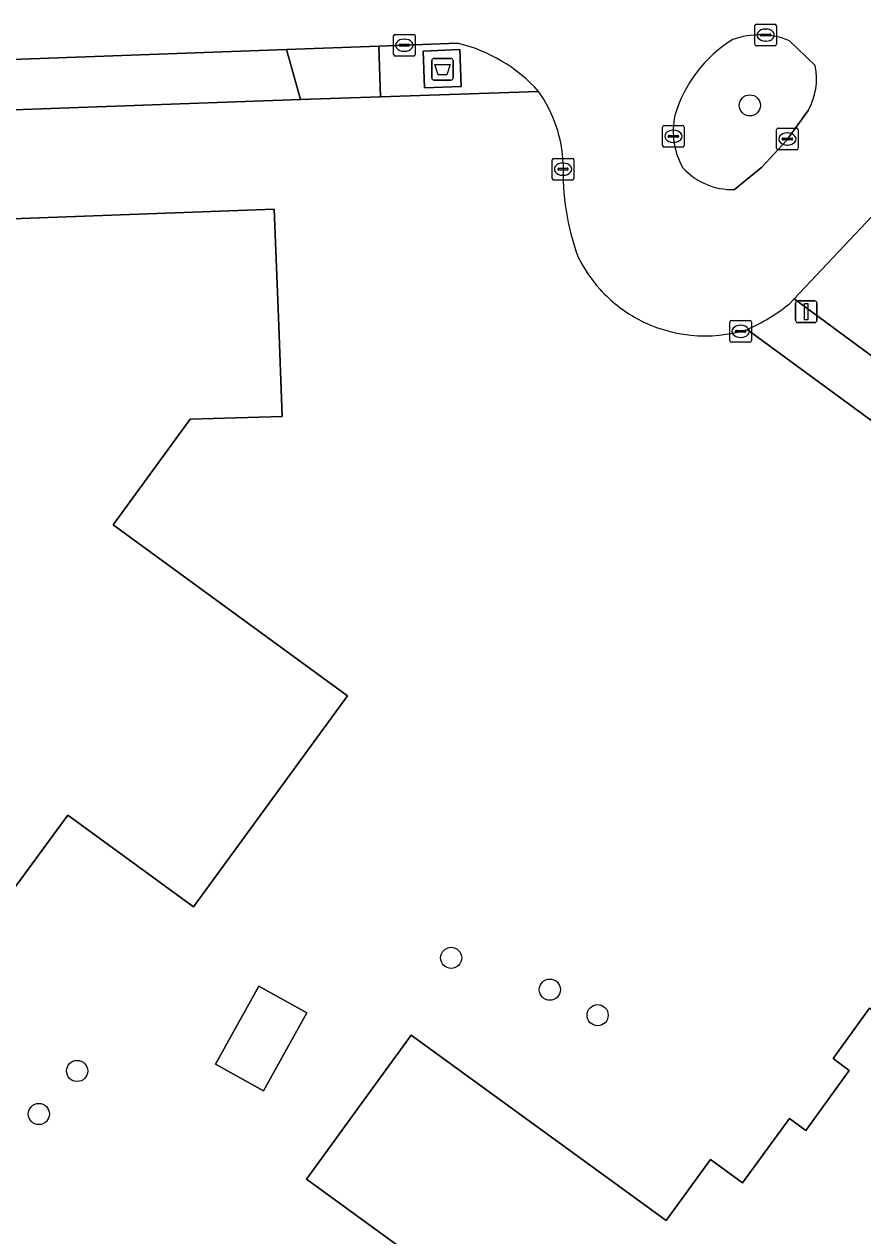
# Model space of a CAD drawing. Extents: x 160554 to 161248, y 385329 to 386506.
# Drawn here: x 160915.9 to 160954.7, y 386030.9 to 386086.9 of the extents above; entities that cross this region are included whole.
import ezdxf

# ---------------------------------------------------------------- set-up
doc = ezdxf.new("R2010")
doc.units = 0
for name, color, linetype in [('IMGEO_Afval_apart_plaats', 7, 'Continuous'), ('IMGEO_Boom', 7, 'Continuous'), ('IMGEO_Erf', 7, 'Continuous'), ('IMGEO_Groenvoorziening', 7, 'Continuous'), ('IMGEO_Kolk', 7, 'Continuous'), ('IMGEO_Lichtmast', 7, 'Continuous'), ('IMGEO_Pand', 7, 'Continuous'), ('IMGEO_Rijbaan_lokaal_open', 7, 'Continuous'), ('IMGEO_Voetpad_gesloten', 7, 'Continuous'), ('IMGEO_Voetpad_open', 7, 'Continuous')]:
    doc.layers.add(name, color=color, linetype=linetype)

msp = doc.modelspace()

# ---------------------------------------------------------------- linework, layer by layer
at = {"layer": 'IMGEO_Afval_apart_plaats'}
for p, q in [((160934.751, 386084.379), (160934.751, 386085.179)), ((160934.751, 386085.179), (160934.751, 386084.379)), ((160934.851, 386085.279), (160935.641, 386085.279)), ((160935.641, 386085.279), (160934.851, 386085.279)), ((160935.741, 386085.179), (160935.741, 386084.379)), ((160935.741, 386084.379), (160935.741, 386085.179)), ((160935.641, 386084.279), (160934.851, 386084.279)), ((160934.851, 386084.279), (160935.641, 386084.279))]:
    msp.add_line(p, q, dxfattribs=at)
msp.add_lwpolyline([(160934.894, 386084.993), (160935.598, 386084.993), (160935.449, 386084.523), (160935.043, 386084.523), (160934.894, 386084.993)], dxfattribs=at)
for centre, start, end in [((160934.851, 386085.179), 90, 180), ((160934.851, 386085.179), 90, 180), ((160935.641, 386085.179), 0, 90), ((160935.641, 386085.179), 360, 90), ((160934.851, 386084.379), 180, 270), ((160934.851, 386084.379), 180, 270), ((160935.641, 386084.379), 270, 0), ((160935.641, 386084.379), 270, 0)]:
    msp.add_arc(centre, 0.1, start, end, dxfattribs=at)
at = {"layer": 'IMGEO_Boom'}
for centre in [(160949.452, 386083.11), (160935.65, 386043.744), (160940.211, 386042.273), (160942.418, 386041.096), (160918.362, 386038.521), (160916.596, 386036.534)]:
    msp.add_circle(centre, 0.489, dxfattribs=at)
at = {"layer": 'IMGEO_Erf'}
for points in [[(160939.705, 386083.734), (160939.684, 386083.757), (160932.386, 386083.51), (160928.689, 386083.378), (160857.319, 386080.813)], [(160915.366, 386077.876), (160927.477, 386078.323), (160927.663, 386073.327), (160927.834, 386068.749), (160923.585, 386068.614), (160920.03, 386063.744), (160930.86, 386055.842), (160923.747, 386046.095), (160917.933, 386050.339), (160915.105, 386046.463)], [(160995.645, 386038.84), (160949.326, 386072.761)]]:
    msp.add_lwpolyline(points, dxfattribs=at)
for points in [[(160924.762, 386038.828), (160926.763, 386042.438), (160928.984, 386041.206), (160926.983, 386037.597)], [(160944.041, 386005.847), (160943.322, 386006.369), (160934.282, 386012.992), (160936.755, 386016.396), (160937.748, 386015.675), (160938.732, 386017.029), (160937.799, 386017.707), (160939.959, 386020.68), (160938.387, 386021.822), (160940.698, 386025.002), (160928.97, 386033.522), (160931.909, 386037.568), (160933.802, 386040.174), (160945.591, 386031.609), (160947.641, 386034.43), (160949.118, 386033.357), (160951.279, 386036.332), (160952.041, 386035.778), (160954.051, 386038.544), (160953.297, 386039.092), (160954.99, 386041.423), (160964.567, 386034.874), (160964.934, 386034.607)]]:
    msp.add_lwpolyline(points, close=True, dxfattribs=at)
for centre, radius, start, end in [((160934.645, 386080.174), 6.187, 2.2686, 35.1294), ((160952.357, 386080.037), 11.537, 178.1021, 199.7897), ((160947.473, 386079.076), 6.657, 206.252, 222.1629), ((160947.448, 386079.073), 6.637, 222.2933, 241.0409), ((160947.378, 386079.043), 6.577, 241.4443, 287.2281)]:
    msp.add_arc(centre, radius, start, end, dxfattribs=at)
at = {"layer": 'IMGEO_Groenvoorziening'}
for points in [[(160952.478, 386084.947), (160951.284, 386086.092)], [(160948.738, 386079.226), (160950, 386080.25), (160951.145, 386081.495), (160952.142, 386082.871)]]:
    msp.add_lwpolyline(points, dxfattribs=at)
msp.add_lwpolyline([(160961.578, 386069.349), (160957.27, 386072.766), (160962.917, 386081.888), (160960.457, 386083.652), (160951.498, 386074.182), (160974.197, 386057.482), (160975.534, 386058.003), (160976.135, 386058.786), (160973.742, 386060.533), (160971.683, 386062.018), (160962.777, 386068.474)], close=True, dxfattribs=at)
for centre, radius, start, end in [((160951.856, 386080.941), 6.105, 121.5077, 163.8323), ((160949.906, 386082.8), 3.569, 67.2858, 110.3519), ((160949.615, 386084.345), 2.926, 329.7444, 11.8684), ((160949.286, 386081.911), 3.374, 167.4985, 209.9297), ((160948.632, 386082.295), 3.071, 222.3323, 271.9766)]:
    msp.add_arc(centre, radius, start, end, dxfattribs=at)
at = {"layer": 'IMGEO_Kolk'}
for p, q in [((160949.681, 386085.931), (160949.681, 386086.783)), ((160949.756, 386086.857), (160950.608, 386086.857)), ((160950.169, 386086.637), (160950.194, 386086.637)), ((160950.682, 386086.783), (160950.682, 386085.931)), ((160932.987, 386085.463), (160932.987, 386086.315)), ((160933.062, 386086.389), (160933.914, 386086.389)), ((160933.289, 386085.932), (160933.687, 386085.932)), ((160933.475, 386086.169), (160933.5, 386086.169)), ((160933.988, 386086.315), (160933.988, 386085.463)), ((160949.94, 386086.351), (160949.94, 386086.363)), ((160950.378, 386086.314), (160949.98, 386086.314)), ((160949.983, 386086.4), (160950.381, 386086.4)), ((160950.192, 386086.077), (160950.167, 386086.077)), ((160950.424, 386086.363), (160950.424, 386086.351)), ((160933.914, 386085.389), (160933.062, 386085.389)), ((160933.246, 386085.883), (160933.246, 386085.895)), ((160933.684, 386085.846), (160933.286, 386085.846)), ((160933.498, 386085.609), (160933.473, 386085.609)), ((160933.73, 386085.895), (160933.73, 386085.883)), ((160950.608, 386085.857), (160949.756, 386085.857)), ((160945.42, 386081.256), (160945.42, 386082.108)), ((160945.495, 386082.182), (160946.347, 386082.182)), ((160946.421, 386082.108), (160946.421, 386081.256)), ((160950.763, 386082.058), (160951.615, 386082.058)), ((160945.679, 386081.676), (160945.679, 386081.688)), ((160946.117, 386081.639), (160945.719, 386081.639)), ((160945.722, 386081.725), (160946.12, 386081.725)), ((160945.908, 386081.962), (160945.933, 386081.962)), ((160946.163, 386081.688), (160946.163, 386081.676)), ((160950.688, 386081.132), (160950.688, 386081.984)), ((160950.947, 386081.552), (160950.947, 386081.564)), ((160951.385, 386081.515), (160950.987, 386081.515)), ((160950.99, 386081.601), (160951.388, 386081.601)), ((160951.176, 386081.838), (160951.201, 386081.838)), ((160951.431, 386081.564), (160951.431, 386081.552)), ((160951.689, 386081.984), (160951.689, 386081.132)), ((160946.347, 386081.182), (160945.495, 386081.182)), ((160945.931, 386081.402), (160945.906, 386081.402)), ((160951.615, 386081.058), (160950.763, 386081.058)), ((160951.199, 386081.278), (160951.174, 386081.278)), ((160940.319, 386079.738), (160940.319, 386080.59)), ((160940.394, 386080.664), (160941.246, 386080.664)), ((160940.807, 386080.444), (160940.832, 386080.444)), ((160941.32, 386080.59), (160941.32, 386079.738)), ((160940.578, 386080.158), (160940.578, 386080.17)), ((160941.016, 386080.121), (160940.618, 386080.121)), ((160940.621, 386080.207), (160941.019, 386080.207)), ((160940.83, 386079.884), (160940.805, 386079.884)), ((160941.062, 386080.17), (160941.062, 386080.158)), ((160941.246, 386079.664), (160940.394, 386079.664)), ((160948.528, 386072.249), (160948.528, 386073.101)), ((160948.603, 386073.175), (160949.455, 386073.175)), ((160949.529, 386073.101), (160949.529, 386072.249)), ((160948.787, 386072.669), (160948.787, 386072.681)), ((160949.225, 386072.632), (160948.827, 386072.632)), ((160948.83, 386072.718), (160949.228, 386072.718)), ((160949.016, 386072.955), (160949.041, 386072.955)), ((160949.271, 386072.681), (160949.271, 386072.669)), ((160949.455, 386072.175), (160948.603, 386072.175)), ((160949.039, 386072.395), (160949.014, 386072.395))]:
    msp.add_line(p, q, dxfattribs=at)
for points in [[(160949.681, 386085.931), (160949.681, 386086.783)], [(160949.756, 386086.857), (160950.608, 386086.857)], [(160950.682, 386086.783), (160950.682, 386085.931)], [(160932.987, 386085.463), (160932.987, 386086.315)], [(160933.062, 386086.389), (160933.914, 386086.389)], [(160933.988, 386086.315), (160933.988, 386085.463)], [(160933.914, 386085.389), (160933.062, 386085.389)], [(160950.608, 386085.857), (160949.756, 386085.857)], [(160945.42, 386081.256), (160945.42, 386082.108)], [(160945.495, 386082.182), (160946.347, 386082.182)], [(160946.421, 386082.108), (160946.421, 386081.256)], [(160950.763, 386082.058), (160951.615, 386082.058)], [(160950.688, 386081.132), (160950.688, 386081.984)], [(160951.689, 386081.984), (160951.689, 386081.132)], [(160946.347, 386081.182), (160945.495, 386081.182)], [(160951.615, 386081.058), (160950.763, 386081.058)], [(160940.319, 386079.738), (160940.319, 386080.59)], [(160940.394, 386080.664), (160941.246, 386080.664)], [(160941.32, 386080.59), (160941.32, 386079.738)], [(160941.246, 386079.664), (160940.394, 386079.664)], [(160948.528, 386072.249), (160948.528, 386073.101)], [(160948.603, 386073.175), (160949.455, 386073.175)], [(160949.529, 386073.101), (160949.529, 386072.249)], [(160949.455, 386072.175), (160948.603, 386072.175)]]:
    msp.add_lwpolyline(points, dxfattribs=at)
for centre, radius, start, end in [((160949.758, 386086.781), 0.0765, 91.552, 178.448), ((160949.758, 386086.781), 0.0765, 91.552, 178.448), ((160950.606, 386086.781), 0.0765, 1.552, 88.448), ((160950.606, 386086.781), 0.0765, 1.552, 88.448), ((160933.064, 386086.313), 0.0765, 91.552, 178.448), ((160933.064, 386086.313), 0.0765, 91.552, 178.448), ((160933.286, 386085.892), 0.0403, 85.8775, 175.7526), ((160933.691, 386085.894), 0.0386, 1.7309, 96.639), ((160933.912, 386086.313), 0.0765, 1.552, 88.448), ((160933.912, 386086.313), 0.0765, 1.552, 88.448), ((160949.758, 386085.933), 0.0765, 181.552, 268.448), ((160949.758, 386085.933), 0.0765, 181.552, 268.448), ((160949.98, 386086.36), 0.0403, 85.8775, 175.7526), ((160949.977, 386086.35), 0.0366, 178.938, 274.7102), ((160950.381, 386086.357), 0.043, 264.8664, 352.4533), ((160950.385, 386086.362), 0.0386, 1.7309, 96.639), ((160950.606, 386085.933), 0.0765, 271.552, 358.448), ((160950.606, 386085.933), 0.0765, 271.552, 358.448), ((160933.064, 386085.465), 0.0765, 181.552, 268.448), ((160933.064, 386085.465), 0.0765, 181.552, 268.448), ((160933.283, 386085.882), 0.0366, 178.938, 274.7102), ((160933.687, 386085.889), 0.043, 264.8664, 352.4533), ((160933.912, 386085.465), 0.0765, 271.552, 358.448), ((160933.912, 386085.465), 0.0765, 271.552, 358.448), ((160945.497, 386082.106), 0.0765, 91.552, 178.448), ((160945.497, 386082.106), 0.0765, 91.552, 178.448), ((160946.345, 386082.106), 0.0765, 1.552, 88.448), ((160946.345, 386082.106), 0.0765, 1.552, 88.448), ((160950.765, 386081.982), 0.0765, 91.552, 178.448), ((160950.765, 386081.982), 0.0765, 91.552, 178.448), ((160951.613, 386081.982), 0.0765, 1.552, 88.448), ((160951.613, 386081.982), 0.0765, 1.552, 88.448), ((160945.719, 386081.685), 0.0403, 85.8775, 175.7526), ((160945.716, 386081.675), 0.0366, 178.938, 274.7102), ((160946.12, 386081.682), 0.043, 264.8664, 352.4533), ((160946.124, 386081.687), 0.0386, 1.7309, 96.639), ((160950.987, 386081.561), 0.0403, 85.8775, 175.7526), ((160950.984, 386081.551), 0.0366, 178.938, 274.7102), ((160951.388, 386081.558), 0.043, 264.8664, 352.4533), ((160951.392, 386081.563), 0.0386, 1.7309, 96.639), ((160945.497, 386081.258), 0.0765, 181.552, 268.448), ((160945.497, 386081.258), 0.0765, 181.552, 268.448), ((160946.345, 386081.258), 0.0765, 271.552, 358.448), ((160946.345, 386081.258), 0.0765, 271.552, 358.448), ((160950.765, 386081.134), 0.0765, 181.552, 268.448), ((160950.765, 386081.134), 0.0765, 181.552, 268.448), ((160951.613, 386081.134), 0.0765, 271.552, 358.448), ((160951.613, 386081.134), 0.0765, 271.552, 358.448), ((160940.396, 386080.588), 0.0765, 91.552, 178.448), ((160940.396, 386080.588), 0.0765, 91.552, 178.448), ((160941.244, 386080.588), 0.0765, 1.552, 88.448), ((160941.244, 386080.588), 0.0765, 1.552, 88.448), ((160940.618, 386080.167), 0.0403, 85.8775, 175.7526), ((160940.615, 386080.157), 0.0366, 178.938, 274.7102), ((160941.019, 386080.164), 0.043, 264.8664, 352.4533), ((160941.023, 386080.169), 0.0386, 1.7309, 96.639), ((160940.396, 386079.74), 0.0765, 181.552, 268.448), ((160940.396, 386079.74), 0.0765, 181.552, 268.448), ((160941.244, 386079.74), 0.0765, 271.552, 358.448), ((160941.244, 386079.74), 0.0765, 271.552, 358.448), ((160948.605, 386073.099), 0.0765, 91.552, 178.448), ((160948.605, 386073.099), 0.0765, 91.552, 178.448), ((160949.453, 386073.099), 0.0765, 1.552, 88.448), ((160949.453, 386073.099), 0.0765, 1.552, 88.448), ((160948.827, 386072.678), 0.0403, 85.8775, 175.7526), ((160948.824, 386072.668), 0.0366, 178.938, 274.7102), ((160949.228, 386072.675), 0.043, 264.8664, 352.4533), ((160949.232, 386072.68), 0.0386, 1.7309, 96.639), ((160948.605, 386072.251), 0.0765, 181.552, 268.448), ((160948.605, 386072.251), 0.0765, 181.552, 268.448), ((160949.453, 386072.251), 0.0765, 271.552, 358.448), ((160949.453, 386072.251), 0.0765, 271.552, 358.448)]:
    msp.add_arc(centre, radius, start, end, dxfattribs=at)
for centre, major_axis, ratio, start_param, end_param in [((160950.168, 386086.357), (-0.387, 0.002), 0.722429, 4.712389, 7.853982), ((160950.193, 386086.357), (-0.39, 0.002), 0.717154, 1.570796, 4.712389), ((160933.474, 386085.889), (-0.387, 0.002), 0.722429, 4.712389, 7.853982), ((160933.499, 386085.889), (-0.39, 0.002), 0.717154, 1.570796, 4.712389), ((160945.907, 386081.682), (-0.387, 0.002), 0.722429, 4.712389, 7.853982), ((160945.932, 386081.682), (-0.39, 0.002), 0.717154, 1.570796, 4.712389), ((160951.175, 386081.558), (-0.387, 0.002), 0.722429, 4.712389, 7.853982), ((160951.2, 386081.558), (-0.39, 0.002), 0.717154, 1.570796, 4.712389), ((160940.806, 386080.164), (-0.387, 0.002), 0.722429, 4.712389, 7.853982), ((160940.831, 386080.164), (-0.39, 0.002), 0.717154, 1.570796, 4.712389), ((160949.015, 386072.675), (-0.387, 0.002), 0.722429, 4.712389, 7.853982), ((160949.04, 386072.675), (-0.39, 0.002), 0.717154, 1.570796, 4.712389)]:
    msp.add_ellipse(centre, major_axis=major_axis, ratio=ratio, start_param=start_param, end_param=end_param, dxfattribs=at)
at = {"layer": 'IMGEO_Lichtmast'}
for p, q in [((160951.564, 386073.181), (160951.564, 386073.981)), ((160951.564, 386073.981), (160951.564, 386073.181)), ((160951.664, 386074.081), (160952.454, 386074.081)), ((160952.454, 386074.081), (160951.664, 386074.081)), ((160952.554, 386073.981), (160952.554, 386073.181)), ((160952.554, 386073.181), (160952.554, 386073.981)), ((160952.454, 386073.081), (160951.664, 386073.081)), ((160951.664, 386073.081), (160952.454, 386073.081))]:
    msp.add_line(p, q, dxfattribs=at)
msp.add_lwpolyline([(160951.984, 386073.956), (160952.134, 386073.956), (160952.134, 386073.206), (160951.984, 386073.206), (160951.984, 386073.956)], dxfattribs=at)
for centre, start, end in [((160951.664, 386073.981), 90, 180), ((160951.664, 386073.981), 90, 180), ((160952.454, 386073.981), 0, 90), ((160952.454, 386073.981), 360, 90), ((160951.664, 386073.181), 180, 270), ((160951.664, 386073.181), 180, 270), ((160952.454, 386073.181), 270, 0), ((160952.454, 386073.181), 270, 0)]:
    msp.add_arc(centre, 0.1, start, end, dxfattribs=at)
at = {"layer": 'IMGEO_Pand'}
msp.add_lwpolyline([(160915.105, 386046.463), (160917.933, 386050.339), (160923.747, 386046.095), (160930.86, 386055.842), (160920.03, 386063.744), (160923.585, 386068.614), (160927.834, 386068.749), (160927.663, 386073.327), (160927.477, 386078.323), (160915.366, 386077.876)], dxfattribs=at)
for points in [[(160924.762, 386038.828), (160926.983, 386037.597), (160928.984, 386041.206), (160926.763, 386042.438)], [(160944.041, 386005.847), (160964.934, 386034.607), (160964.567, 386034.874), (160954.99, 386041.423), (160953.297, 386039.092), (160954.051, 386038.544), (160952.041, 386035.778), (160951.279, 386036.332), (160949.118, 386033.357), (160947.641, 386034.43), (160945.591, 386031.609), (160933.802, 386040.174), (160931.909, 386037.568), (160928.97, 386033.522), (160940.698, 386025.002), (160938.387, 386021.822), (160939.959, 386020.68), (160937.799, 386017.707), (160938.732, 386017.029), (160937.748, 386015.675), (160936.755, 386016.396), (160934.282, 386012.992), (160943.322, 386006.369)]]:
    msp.add_lwpolyline(points, close=True, dxfattribs=at)
at = {"layer": 'IMGEO_Rijbaan_lokaal_open'}
for points in [[(160854.998, 386083.009), (160864.667, 386083.479), (160909.861, 386085.027), (160928.033, 386085.691), (160932.3, 386085.847), (160935.941, 386085.98)], [(160951.284, 386086.092), (160952.478, 386084.947)], [(160939.684, 386083.757), (160939.705, 386083.734)], [(160951.266, 386073.936), (160951.498, 386074.182), (160960.457, 386083.652)], [(160952.142, 386082.871), (160951.145, 386081.495), (160950, 386080.25)], [(160950, 386080.25), (160948.738, 386079.226)]]:
    msp.add_lwpolyline(points, dxfattribs=at)
for centre, radius, start, end in [((160934.297, 386078.95), 7.22, 41.746, 76.8411), ((160951.856, 386080.941), 6.105, 121.5077, 163.8323), ((160949.906, 386082.8), 3.569, 67.2858, 110.3519), ((160949.615, 386084.345), 2.926, 329.7444, 11.8684), ((160934.645, 386080.174), 6.187, 2.2686, 35.1294), ((160949.286, 386081.911), 3.374, 167.4985, 209.9297), ((160952.357, 386080.037), 11.537, 178.1021, 199.7897), ((160948.632, 386082.295), 3.071, 222.3323, 271.9766), ((160947.473, 386079.076), 6.657, 206.252, 222.1629), ((160947.448, 386079.073), 6.637, 222.2933, 241.0409), ((160946.023, 386080.403), 8.325, 293.3727, 309.0313), ((160947.378, 386079.043), 6.577, 241.4443, 287.2281)]:
    msp.add_arc(centre, radius, start, end, dxfattribs=at)
at = {"layer": 'IMGEO_Voetpad_gesloten'}
msp.add_lwpolyline([(160936.047, 386085.684), (160934.349, 386085.621), (160934.412, 386083.922), (160936.11, 386083.985)], close=True, dxfattribs=at)
at = {"layer": 'IMGEO_Voetpad_open'}
for points in [[(160935.941, 386085.98), (160932.3, 386085.847), (160932.386, 386083.51), (160939.684, 386083.757)], [(160928.689, 386083.378), (160928.033, 386085.691), (160909.861, 386085.027), (160864.667, 386083.479), (160854.998, 386083.009), (160855.188, 386078.555), (160855.192, 386078.528)], [(160857.319, 386080.813), (160928.689, 386083.378)], [(160985.588, 386049.309), (160986.813, 386051.085), (160985.738, 386051.859), (160984.425, 386050.034), (160976.512, 386055.841), (160976.632, 386057.238), (160977.236, 386058.056), (160976.135, 386058.786), (160975.534, 386058.003), (160974.197, 386057.482), (160951.498, 386074.182), (160951.266, 386073.936)], [(160949.326, 386072.761), (160995.645, 386038.84), (160997.25, 386040.786), (160985.588, 386049.309)]]:
    msp.add_lwpolyline(points, dxfattribs=at)
for points in [[(160932.386, 386083.51), (160932.3, 386085.847), (160928.033, 386085.691), (160928.689, 386083.378)], [(160936.11, 386083.985), (160934.412, 386083.922), (160934.349, 386085.621), (160936.047, 386085.684)]]:
    msp.add_lwpolyline(points, close=True, dxfattribs=at)
for centre, radius, start, end in [((160934.297, 386078.95), 7.22, 41.746, 76.8411), ((160946.023, 386080.403), 8.325, 293.3727, 309.0313)]:
    msp.add_arc(centre, radius, start, end, dxfattribs=at)

doc.saveas('drawing.dxf')
